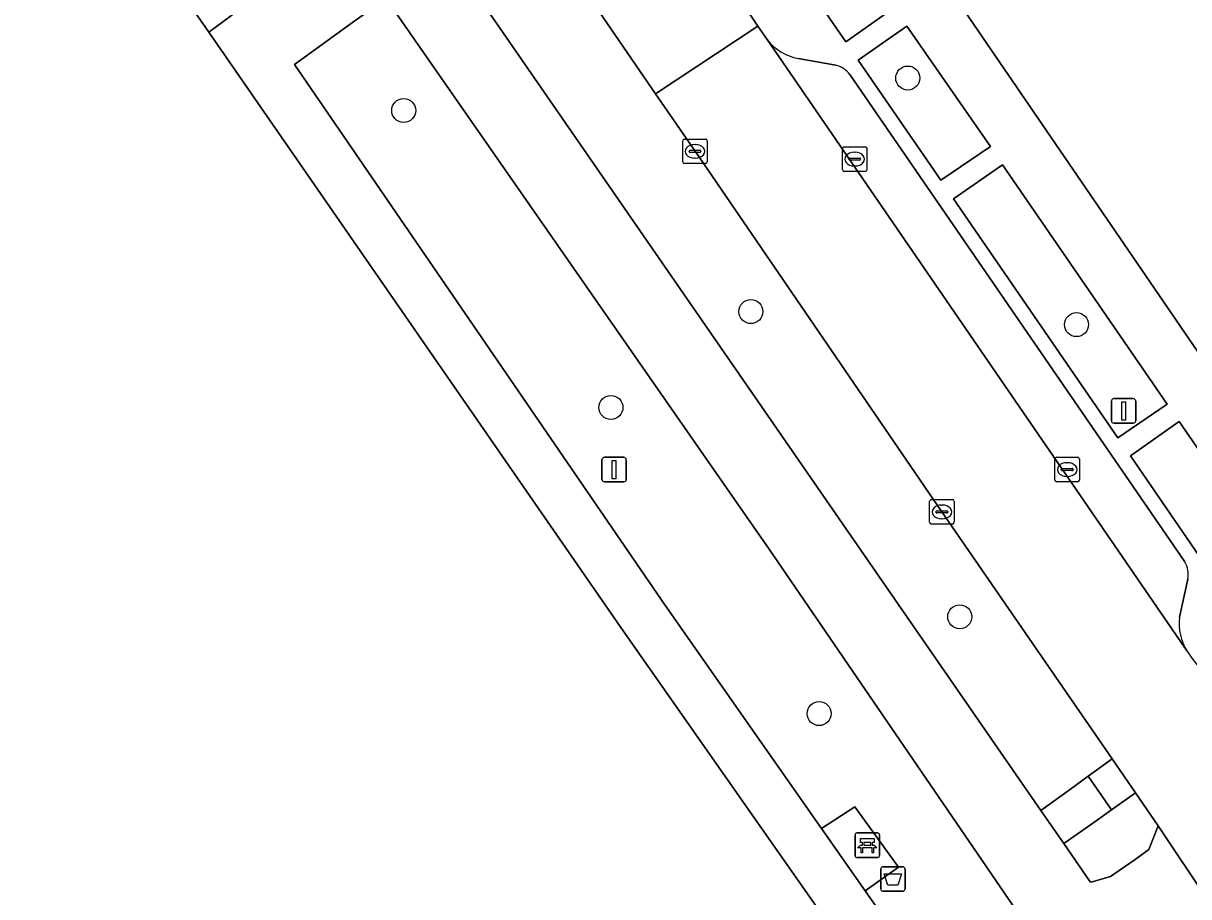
# Model space of a CAD drawing. Extents: x 159888 to 160761, y 384031 to 384750.
# Drawn here: x 160231.32 to 160278.81, y 384301.61 to 384337.21 of the extents above; entities that cross this region are included whole.
import ezdxf

# ---------------------------------------------------------------- set-up
doc = ezdxf.new("R2010")
doc.units = 0
for name, color, linetype in [('IMGEO_Afvalbak', 7, 'Continuous'), ('IMGEO_Bank', 7, 'Continuous'), ('IMGEO_Berm_groen', 7, 'Continuous'), ('IMGEO_Boom', 7, 'Continuous'), ('IMGEO_Erf', 7, 'Continuous'), ('IMGEO_Fietspad_gesloten', 7, 'Continuous'), ('IMGEO_Groenvoorziening', 7, 'Continuous'), ('IMGEO_Kolk', 7, 'Continuous'), ('IMGEO_Lichtmast', 7, 'Continuous'), ('IMGEO_Parkeervlak_open', 7, 'Continuous'), ('IMGEO_Rijbaan_lokaal_open', 7, 'Continuous'), ('IMGEO_Voetpad_halfverhard', 7, 'Continuous'), ('IMGEO_Voetpad_open', 7, 'Continuous')]:
    doc.layers.add(name, color=color, linetype=linetype)

msp = doc.modelspace()

# ---------------------------------------------------------------- linework, layer by layer
at = {"layer": 'IMGEO_Afvalbak'}
for p, q in [((160266.263, 384301.934), (160266.263, 384302.734)), ((160266.263, 384302.734), (160266.263, 384301.934)), ((160266.363, 384302.834), (160267.153, 384302.834)), ((160267.153, 384302.834), (160266.363, 384302.834)), ((160267.253, 384302.734), (160267.253, 384301.934)), ((160267.253, 384301.934), (160267.253, 384302.734)), ((160267.153, 384301.834), (160266.363, 384301.834)), ((160266.363, 384301.834), (160267.153, 384301.834))]:
    msp.add_line(p, q, dxfattribs=at)
msp.add_lwpolyline([(160266.406, 384302.548), (160267.11, 384302.548), (160266.961, 384302.078), (160266.555, 384302.078), (160266.406, 384302.548)], dxfattribs=at)
for centre, start, end in [((160266.363, 384302.734), 90, 180), ((160266.363, 384302.734), 90, 180), ((160267.153, 384302.734), 0, 90), ((160267.153, 384302.734), 360, 90), ((160266.363, 384301.934), 180, 270), ((160266.363, 384301.934), 180, 270), ((160267.153, 384301.934), 270, 0), ((160267.153, 384301.934), 270, 0)]:
    msp.add_arc(centre, 0.1, start, end, dxfattribs=at)
at = {"layer": 'IMGEO_Bank'}
for p, q in [((160265.218, 384303.286), (160265.218, 384304.127)), ((160265.218, 384304.127), (160265.218, 384303.286)), ((160265.293, 384304.211), (160266.134, 384304.211)), ((160266.134, 384304.211), (160265.293, 384304.211)), ((160266.218, 384304.136), (160266.218, 384303.295)), ((160266.218, 384303.295), (160266.218, 384304.136)), ((160265.915, 384303.609), (160265.522, 384303.609)), ((160265.527, 384303.717), (160265.527, 384303.823)), ((160265.571, 384303.823), (160265.571, 384303.717)), ((160265.859, 384303.829), (160265.577, 384303.829)), ((160265.577, 384303.711), (160265.859, 384303.711)), ((160265.865, 384303.717), (160265.865, 384303.823)), ((160265.909, 384303.823), (160265.909, 384303.717)), ((160266.143, 384303.211), (160265.302, 384303.211)), ((160265.302, 384303.211), (160266.143, 384303.211))]:
    msp.add_line(p, q, dxfattribs=at)
for points in [[(160265.465, 384303.609), (160265.323, 384303.609), (160265.435, 384303.711), (160265.521, 384303.711)], [(160265.521, 384303.829), (160265.435, 384303.829), (160265.435, 384303.99), (160265.998, 384303.99), (160265.998, 384303.829), (160265.915, 384303.829)], [(160265.515, 384303.602), (160265.515, 384303.395), (160265.472, 384303.395), (160265.472, 384303.602)], [(160265.915, 384303.711), (160265.998, 384303.711), (160266.11, 384303.609), (160265.971, 384303.609)], [(160265.965, 384303.602), (160265.965, 384303.395), (160265.921, 384303.395), (160265.921, 384303.602)]]:
    msp.add_lwpolyline(points, dxfattribs=at)
for centre, radius, start, end in [((160265.296, 384304.133), 0.0779, 92.4484, 184.2845), ((160265.296, 384304.133), 0.0779, 92.4484, 184.2845), ((160266.14, 384304.133), 0.0779, 2.4484, 94.2845), ((160266.14, 384304.133), 0.0779, 2.4484, 94.2845), ((160265.465, 384303.602), 0.00671, 2.8957, 87.1043), ((160265.522, 384303.602), 0.00671, 92.8957, 177.1043), ((160265.52, 384303.822), 0.00671, 2.8957, 87.1043), ((160265.52, 384303.718), 0.00671, 272.8957, 357.1043), ((160265.577, 384303.822), 0.00671, 92.8957, 177.1043), ((160265.577, 384303.718), 0.00671, 182.8957, 267.1043), ((160265.859, 384303.822), 0.00671, 2.8957, 87.1043), ((160265.859, 384303.718), 0.00671, 272.8957, 357.1043), ((160265.916, 384303.822), 0.00671, 92.8957, 177.1043), ((160265.916, 384303.718), 0.00671, 182.8957, 267.1043), ((160265.914, 384303.602), 0.00671, 2.8957, 87.1043), ((160265.971, 384303.602), 0.00671, 92.8957, 177.1043), ((160265.296, 384303.289), 0.0779, 182.4484, 274.2845), ((160265.296, 384303.289), 0.0779, 182.4484, 274.2845), ((160266.14, 384303.289), 0.0779, 272.4484, 4.2845), ((160266.14, 384303.289), 0.0779, 272.4484, 4.2845)]:
    msp.add_arc(centre, radius, start, end, dxfattribs=at)
at = {"layer": 'IMGEO_Berm_groen'}
for points in [[(160258.695, 384331.991), (160257.084, 384334.34), (160251.837, 384341.99), (160251.678, 384341.876), (160249.983, 384340.766), (160249.625, 384340.532), (160248.994, 384339.84), (160249.116, 384339.382), (160272.795, 384305.122), (160273.997, 384305.998), (160274.722, 384306.526), (160275.69, 384307.23), (160268.757, 384317.297)], [(160246.106, 384338.221), (160244.888, 384337.345), (160242.369, 384335.534), (160257.471, 384313.515), (160263.851, 384304.396), (160265.215, 384305.276), (160266.992, 384302.822), (160265.632, 384301.851), (160271.767, 384293.083), (160273.112, 384296.463), (160273.78, 384298.143), (160261.712, 384315.783)], [(160277.568, 384304.503), (160276.646, 384305.841), (160275.668, 384305.149), (160274.944, 384304.638), (160273.725, 384303.776), (160274.804, 384302.215), (160274.841, 384302.211), (160275.631, 384302.439), (160276.2, 384302.834), (160276.633, 384303.135), (160277.183, 384303.544)]]:
    msp.add_lwpolyline(points, close=True, dxfattribs=at)
at = {"layer": 'IMGEO_Boom'}
for centre in [(160267.365, 384334.978), (160246.824, 384333.655), (160260.973, 384325.459), (160274.245, 384324.928), (160255.269, 384321.552), (160269.484, 384313.021), (160263.752, 384309.076)]:
    msp.add_circle(centre, 0.489, dxfattribs=at)
at = {"layer": 'IMGEO_Erf'}
msp.add_lwpolyline([(160313.649, 384362.6), (160322.485, 384373.614), (160331.348, 384384.66), (160333.278, 384387.086), (160309.735, 384405.518), (160305.331, 384399.94), (160309.555, 384370.356), (160296.731, 384354.466), (160285.238, 384339.872), (160269.53, 384337.932), (160284.61, 384315.901), (160295.302, 384323.011), (160287.14, 384329.56), (160295.976, 384340.573), (160304.813, 384351.587)], close=True, dxfattribs=at)
at = {"layer": 'IMGEO_Fietspad_gesloten'}
for points in [[(160277.177, 384299.792), (160277.953, 384300.296), (160279.645, 384301.394), (160277.568, 384304.503), (160277.183, 384303.544), (160276.633, 384303.135), (160276.2, 384302.834), (160275.631, 384302.439), (160274.841, 384302.211), (160274.804, 384302.215), (160273.725, 384303.776), (160272.795, 384305.122), (160249.116, 384339.382)], [(160246.106, 384338.221), (160261.712, 384315.783), (160273.78, 384298.143), (160276.01, 384295.023), (160296.74, 384264.74)]]:
    msp.add_lwpolyline(points, dxfattribs=at)
at = {"layer": 'IMGEO_Groenvoorziening'}
for points in [[(160238.885, 384336.845), (160231.322, 384347.768)], [(160251.408, 384221.342), (160259.588, 384250), (160270.136, 384285.974), (160271.425, 384290.115), (160271.15, 384290.507), (160255.772, 384312.455), (160238.885, 384336.845)]]:
    msp.add_lwpolyline(points, dxfattribs=at)
for points in [[(160266.823, 384337.847), (160262.409, 384344.284), (160260.409, 384342.884), (160264.842, 384336.457)], [(160270.735, 384332.184), (160267.323, 384337.092), (160265.35, 384335.7), (160268.71, 384330.814)], [(160277.931, 384321.689), (160271.225, 384331.44), (160269.23, 384330.061), (160275.926, 384320.316)], [(160282.882, 384314.517), (160278.429, 384320.975), (160276.436, 384319.577), (160280.86, 384313.139)]]:
    msp.add_lwpolyline(points, close=True, dxfattribs=at)
at = {"layer": 'IMGEO_Kolk'}
for p, q in [((160258.194, 384331.565), (160258.194, 384332.417)), ((160258.269, 384332.491), (160259.121, 384332.491)), ((160258.682, 384332.271), (160258.707, 384332.271)), ((160259.195, 384332.417), (160259.195, 384331.565)), ((160264.703, 384331.248), (160264.703, 384332.1)), ((160264.778, 384332.174), (160265.63, 384332.174)), ((160265.704, 384332.1), (160265.704, 384331.248)), ((160258.453, 384331.985), (160258.453, 384331.997)), ((160258.891, 384331.948), (160258.493, 384331.948)), ((160258.496, 384332.034), (160258.894, 384332.034)), ((160258.705, 384331.711), (160258.68, 384331.711)), ((160258.937, 384331.997), (160258.937, 384331.985)), ((160264.962, 384331.668), (160264.962, 384331.68)), ((160265.4, 384331.631), (160265.002, 384331.631)), ((160265.005, 384331.717), (160265.403, 384331.717)), ((160265.191, 384331.954), (160265.216, 384331.954)), ((160265.446, 384331.68), (160265.446, 384331.668)), ((160259.121, 384331.491), (160258.269, 384331.491)), ((160265.63, 384331.174), (160264.778, 384331.174)), ((160265.214, 384331.394), (160265.189, 384331.394)), ((160273.362, 384318.596), (160273.362, 384319.448)), ((160273.437, 384319.522), (160274.289, 384319.522)), ((160273.85, 384319.302), (160273.875, 384319.302)), ((160274.363, 384319.448), (160274.363, 384318.596)), ((160273.621, 384319.016), (160273.621, 384319.028)), ((160274.059, 384318.979), (160273.661, 384318.979)), ((160273.664, 384319.065), (160274.062, 384319.065)), ((160274.105, 384319.028), (160274.105, 384319.016)), ((160274.289, 384318.522), (160273.437, 384318.522)), ((160273.873, 384318.742), (160273.848, 384318.742)), ((160268.256, 384316.871), (160268.256, 384317.723)), ((160268.331, 384317.797), (160269.183, 384317.797)), ((160268.744, 384317.577), (160268.769, 384317.577)), ((160269.257, 384317.723), (160269.257, 384316.871)), ((160268.515, 384317.291), (160268.515, 384317.303)), ((160268.953, 384317.254), (160268.555, 384317.254)), ((160268.558, 384317.34), (160268.956, 384317.34)), ((160268.767, 384317.017), (160268.742, 384317.017)), ((160268.999, 384317.303), (160268.999, 384317.291)), ((160269.183, 384316.797), (160268.331, 384316.797))]:
    msp.add_line(p, q, dxfattribs=at)
for points in [[(160258.194, 384331.565), (160258.194, 384332.417)], [(160258.269, 384332.491), (160259.121, 384332.491)], [(160259.195, 384332.417), (160259.195, 384331.565)], [(160264.703, 384331.248), (160264.703, 384332.1)], [(160264.778, 384332.174), (160265.63, 384332.174)], [(160265.704, 384332.1), (160265.704, 384331.248)], [(160259.121, 384331.491), (160258.269, 384331.491)], [(160265.63, 384331.174), (160264.778, 384331.174)], [(160273.362, 384318.596), (160273.362, 384319.448)], [(160273.437, 384319.522), (160274.289, 384319.522)], [(160274.363, 384319.448), (160274.363, 384318.596)], [(160274.289, 384318.522), (160273.437, 384318.522)], [(160268.256, 384316.871), (160268.256, 384317.723)], [(160268.331, 384317.797), (160269.183, 384317.797)], [(160269.257, 384317.723), (160269.257, 384316.871)], [(160269.183, 384316.797), (160268.331, 384316.797)]]:
    msp.add_lwpolyline(points, dxfattribs=at)
for centre, radius, start, end in [((160258.271, 384332.415), 0.0765, 91.552, 178.448), ((160258.271, 384332.415), 0.0765, 91.552, 178.448), ((160259.119, 384332.415), 0.0765, 1.552, 88.448), ((160259.119, 384332.415), 0.0765, 1.552, 88.448), ((160264.78, 384332.098), 0.0765, 91.552, 178.448), ((160264.78, 384332.098), 0.0765, 91.552, 178.448), ((160265.628, 384332.098), 0.0765, 1.552, 88.448), ((160265.628, 384332.098), 0.0765, 1.552, 88.448), ((160258.493, 384331.994), 0.0403, 85.8775, 175.7526), ((160258.49, 384331.984), 0.0366, 178.938, 274.7102), ((160258.894, 384331.991), 0.043, 264.8664, 352.4533), ((160258.898, 384331.996), 0.0386, 1.7309, 96.639), ((160265.002, 384331.677), 0.0403, 85.8775, 175.7526), ((160264.999, 384331.667), 0.0366, 178.938, 274.7102), ((160265.403, 384331.674), 0.043, 264.8664, 352.4533), ((160265.407, 384331.679), 0.0386, 1.7309, 96.639), ((160258.271, 384331.567), 0.0765, 181.552, 268.448), ((160258.271, 384331.567), 0.0765, 181.552, 268.448), ((160259.119, 384331.567), 0.0765, 271.552, 358.448), ((160259.119, 384331.567), 0.0765, 271.552, 358.448), ((160264.78, 384331.25), 0.0765, 181.552, 268.448), ((160264.78, 384331.25), 0.0765, 181.552, 268.448), ((160265.628, 384331.25), 0.0765, 271.552, 358.448), ((160265.628, 384331.25), 0.0765, 271.552, 358.448), ((160273.439, 384319.446), 0.0765, 91.552, 178.448), ((160273.439, 384319.446), 0.0765, 91.552, 178.448), ((160274.287, 384319.446), 0.0765, 1.552, 88.448), ((160274.287, 384319.446), 0.0765, 1.552, 88.448), ((160273.661, 384319.025), 0.0403, 85.8775, 175.7526), ((160273.658, 384319.015), 0.0366, 178.938, 274.7102), ((160274.062, 384319.022), 0.043, 264.8664, 352.4533), ((160274.066, 384319.027), 0.0386, 1.7309, 96.639), ((160273.439, 384318.598), 0.0765, 181.552, 268.448), ((160273.439, 384318.598), 0.0765, 181.552, 268.448), ((160274.287, 384318.598), 0.0765, 271.552, 358.448), ((160274.287, 384318.598), 0.0765, 271.552, 358.448), ((160268.333, 384317.721), 0.0765, 91.552, 178.448), ((160268.333, 384317.721), 0.0765, 91.552, 178.448), ((160269.181, 384317.721), 0.0765, 1.552, 88.448), ((160269.181, 384317.721), 0.0765, 1.552, 88.448), ((160268.555, 384317.3), 0.0403, 85.8775, 175.7526), ((160268.552, 384317.29), 0.0366, 178.938, 274.7102), ((160268.956, 384317.297), 0.043, 264.8664, 352.4533), ((160268.96, 384317.302), 0.0386, 1.7309, 96.639), ((160268.333, 384316.873), 0.0765, 181.552, 268.448), ((160268.333, 384316.873), 0.0765, 181.552, 268.448), ((160269.181, 384316.873), 0.0765, 271.552, 358.448), ((160269.181, 384316.873), 0.0765, 271.552, 358.448)]:
    msp.add_arc(centre, radius, start, end, dxfattribs=at)
for centre, major_axis, ratio, start_param, end_param in [((160258.681, 384331.991), (-0.387, 0.002), 0.722429, 4.712389, 7.853982), ((160258.706, 384331.991), (-0.39, 0.002), 0.717154, 1.570796, 4.712389), ((160265.19, 384331.674), (-0.387, 0.002), 0.722429, 4.712389, 7.853982), ((160265.215, 384331.674), (-0.39, 0.002), 0.717154, 1.570796, 4.712389), ((160273.849, 384319.022), (-0.387, 0.002), 0.722429, 4.712389, 7.853982), ((160273.874, 384319.022), (-0.39, 0.002), 0.717154, 1.570796, 4.712389), ((160268.743, 384317.297), (-0.387, 0.002), 0.722429, 4.712389, 7.853982), ((160268.768, 384317.297), (-0.39, 0.002), 0.717154, 1.570796, 4.712389)]:
    msp.add_ellipse(centre, major_axis=major_axis, ratio=ratio, start_param=start_param, end_param=end_param, dxfattribs=at)
at = {"layer": 'IMGEO_Lichtmast'}
for p, q in [((160275.665, 384321.012), (160275.665, 384321.812)), ((160275.665, 384321.812), (160275.665, 384321.012)), ((160275.765, 384321.912), (160276.555, 384321.912)), ((160276.555, 384321.912), (160275.765, 384321.912)), ((160276.655, 384321.812), (160276.655, 384321.012)), ((160276.655, 384321.012), (160276.655, 384321.812)), ((160276.555, 384320.912), (160275.765, 384320.912)), ((160275.765, 384320.912), (160276.555, 384320.912)), ((160254.904, 384318.621), (160254.904, 384319.421)), ((160254.904, 384319.421), (160254.904, 384318.621)), ((160255.004, 384319.521), (160255.794, 384319.521)), ((160255.794, 384319.521), (160255.004, 384319.521)), ((160255.894, 384319.421), (160255.894, 384318.621)), ((160255.894, 384318.621), (160255.894, 384319.421)), ((160255.794, 384318.521), (160255.004, 384318.521)), ((160255.004, 384318.521), (160255.794, 384318.521))]:
    msp.add_line(p, q, dxfattribs=at)
for points in [[(160276.085, 384321.787), (160276.235, 384321.787), (160276.235, 384321.037), (160276.085, 384321.037), (160276.085, 384321.787)], [(160255.324, 384319.396), (160255.474, 384319.396), (160255.474, 384318.646), (160255.324, 384318.646), (160255.324, 384319.396)]]:
    msp.add_lwpolyline(points, dxfattribs=at)
for centre, start, end in [((160275.765, 384321.812), 90, 180), ((160275.765, 384321.812), 90, 180), ((160276.555, 384321.812), 0, 90), ((160276.555, 384321.812), 360, 90), ((160275.765, 384321.012), 180, 270), ((160275.765, 384321.012), 180, 270), ((160276.555, 384321.012), 270, 0), ((160276.555, 384321.012), 270, 0), ((160255.004, 384319.421), 90, 180), ((160255.004, 384319.421), 90, 180), ((160255.794, 384319.421), 0, 90), ((160255.794, 384319.421), 360, 90), ((160255.004, 384318.621), 180, 270), ((160255.004, 384318.621), 180, 270), ((160255.794, 384318.621), 270, 0), ((160255.794, 384318.621), 270, 0)]:
    msp.add_arc(centre, 0.1, start, end, dxfattribs=at)
at = {"layer": 'IMGEO_Parkeervlak_open'}
for points in [[(160261.636, 384336.549), (160278.751, 384311.616)], [(160264.429, 384335.505), (160262.904, 384335.778)], [(160278.653, 384315.265), (160265.005, 384335.128)], [(160278.445, 384313.005), (160278.784, 384314.551)]]:
    msp.add_lwpolyline(points, dxfattribs=at)
for centre, radius, start, end in [((160263.269, 384337.807), 2.062, 217.6064, 259.7907), ((160264.172, 384334.484), 1.052, 37.7056, 75.8838), ((160277.718, 384314.725), 1.08, 350.7526, 30.0407), ((160280.494, 384312.728), 2.068, 172.3052, 212.5427)]:
    msp.add_arc(centre, radius, start, end, dxfattribs=at)
at = {"layer": 'IMGEO_Rijbaan_lokaal_open'}
for points in [[(160250.785, 384352.356), (160248.36, 384355.88), (160248.279, 384356.005), (160244.139, 384353.187), (160244.389, 384352.849), (160249.887, 384344.834), (160251.837, 384341.99), (160257.084, 384334.34), (160261.25, 384337.096), (160259.921, 384339.082)], [(160278.751, 384311.616), (160261.636, 384336.549), (160261.25, 384337.096), (160257.084, 384334.34), (160258.695, 384331.991), (160268.757, 384317.297), (160275.69, 384307.23), (160276.646, 384305.841), (160277.568, 384304.503), (160279.645, 384301.394), (160280.725, 384299.878), (160282.927, 384296.681), (160299.779, 384272.198), (160301.558, 384269.624), (160305.677, 384272.525), (160305.614, 384272.635), (160287.765, 384298.475), (160287.686, 384298.589)]]:
    msp.add_lwpolyline(points, dxfattribs=at)
msp.add_arc((160283.14, 384314.398), 5.197, 212.3669, 270.9553, dxfattribs=at)
at = {"layer": 'IMGEO_Voetpad_halfverhard'}
for points in [[(160231.322, 384347.768), (160238.885, 384336.845), (160240.539, 384338.074), (160232.86, 384349.054)], [(160282.072, 384278.341), (160274.352, 384289.384), (160275.464, 384293.165), (160276.01, 384295.023), (160273.78, 384298.143), (160273.112, 384296.463), (160271.767, 384293.083), (160265.632, 384301.851), (160263.851, 384304.396), (160257.471, 384313.515), (160242.369, 384335.534), (160244.888, 384337.345), (160246.106, 384338.221), (160244.312, 384340.838), (160243.139, 384339.978), (160240.539, 384338.074), (160238.885, 384336.845), (160255.772, 384312.455), (160271.15, 384290.507), (160271.425, 384290.115), (160275.61, 384284.187), (160309.437, 384235.048)]]:
    msp.add_lwpolyline(points, dxfattribs=at)
at = {"layer": 'IMGEO_Voetpad_open'}
for points in [[(160266.823, 384337.847), (160264.842, 384336.457), (160260.409, 384342.884), (160262.409, 384344.284)], [(160270.735, 384332.184), (160268.71, 384330.814), (160265.35, 384335.7), (160267.323, 384337.092)], [(160277.931, 384321.689), (160275.926, 384320.316), (160269.23, 384330.061), (160271.225, 384331.44)], [(160282.882, 384314.517), (160280.86, 384313.139), (160276.436, 384319.577), (160278.429, 384320.975)], [(160275.69, 384307.23), (160274.722, 384306.526), (160275.668, 384305.149), (160276.646, 384305.841)], [(160274.722, 384306.526), (160273.997, 384305.998), (160272.795, 384305.122), (160273.725, 384303.776), (160274.944, 384304.638), (160275.668, 384305.149)], [(160265.632, 384301.851), (160266.992, 384302.822), (160265.215, 384305.276), (160263.851, 384304.396)]]:
    msp.add_lwpolyline(points, close=True, dxfattribs=at)
for points in [[(160259.921, 384339.082), (160261.25, 384337.096), (160261.636, 384336.549)], [(160287.614, 384311.049), (160284.61, 384315.901), (160269.53, 384337.932)], [(160262.904, 384335.778), (160264.429, 384335.505)], [(160265.005, 384335.128), (160278.653, 384315.265)], [(160278.784, 384314.551), (160278.445, 384313.005)]]:
    msp.add_lwpolyline(points, dxfattribs=at)
for centre, radius, start, end in [((160263.269, 384337.807), 2.062, 217.6064, 259.7907), ((160264.172, 384334.484), 1.052, 37.7056, 75.8838), ((160277.718, 384314.725), 1.08, 350.7526, 30.0407), ((160280.494, 384312.728), 2.068, 172.3052, 212.5427), ((160283.14, 384314.398), 5.197, 212.3669, 270.9553)]:
    msp.add_arc(centre, radius, start, end, dxfattribs=at)

doc.saveas('drawing.dxf')
